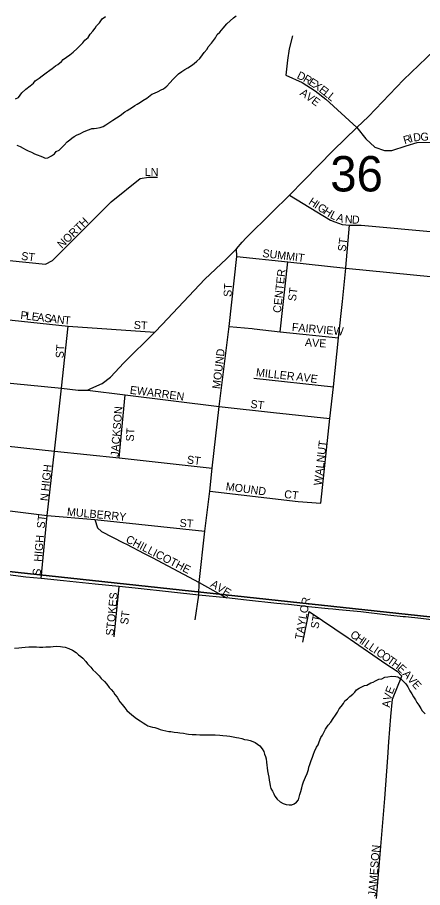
# Model space of a CAD drawing. Extents: x 1310247 to 1664935, y 284496 to 704931.
# Drawn here: x 1487498 to 1490025, y 524503 to 529937 of the extents above; entities that cross this region are included whole.
import ezdxf

# ---------------------------------------------------------------- set-up
doc = ezdxf.new("R2010")
doc.units = 0
for name, color, linetype in [('GM_P_State_Shield', 7, 'Continuous'), ('GM_X_Corporation_Text', 7, 'Continuous'), ('GM_X_County', 7, 'Continuous'), ('GM_X_Interstate_Shield', 7, 'Continuous'), ('GM_X_Minor_River_Text', 7, 'Continuous'), ('GM_X_Rail_Line', 7, 'Continuous'), ('GM_X_US_Location', 7, 'Continuous')]:
    doc.layers.add(name, color=color, linetype=linetype)

msp = doc.modelspace()

# ---------------------------------------------------------------- linework, layer by layer
at = {"layer": 'GM_P_State_Shield'}
for points in [[(1488899.5, 528532.8), (1488924.4, 528561.3), (1489085.1, 528719.4), (1489194.6, 528826.9), (1489285.5, 528918.6), (1489468.1, 529105.5), (1489615.2, 529249.8), (1489687.3, 529318.6), (1489907.4, 529547.4), (1490097.8, 529730.9), (1490298.7, 529935.2), (1490431.5, 530068), (1490677.8, 530319.5), (1490855.9, 530502.9), (1491075.5, 530735.5), (1491306.3, 530979.7), (1491528.2, 531208.7), (1491735.5, 531424.5), (1491888.4, 531584.5)], [(1487956.7, 527619), (1488026.5, 527651.3), (1488078.1, 527690.6), (1488161, 527779.7), (1488354, 527970.9), (1488400.3, 528019.8), (1488667.6, 528302), (1488802.1, 528429.5), (1488864, 528491.9), (1488899.5, 528532.8)], [(1486542.9, 527755.6), (1486546.5, 527755.2), (1486960.1, 527706.3), (1487148.7, 527690.6), (1487368, 527661.7), (1487772.3, 527621.7), (1487877.2, 527610.2), (1487935.7, 527609.3), (1487956.7, 527619)]]:
    msp.add_lwpolyline(points, dxfattribs=at)
at = {"layer": 'GM_X_Corporation_Text'}
for points in [[(1489213.9, 529821.7), (1489193, 529740.5), (1489183.4, 529670.6), (1489172.9, 529576.3), (1489274.2, 529530), (1489355.5, 529478.2), (1489421.2, 529427), (1489615.2, 529249.8)], [(1488866.7, 528444.3), (1489184.7, 528410.3), (1489546.3, 528370.1), (1490096.2, 528317.5), (1491089.1, 528219), (1491180.8, 528208.5), (1491310, 528196.6), (1491376.4, 528194.4), (1491676.1, 528191), (1491762.5, 528188.4), (1491887.4, 528188.4), (1491953.8, 528217.2), (1491999.2, 528254.8), (1492033.3, 528318.6), (1492137.2, 528710.7), (1492203.6, 528984.1), (1492239.4, 529094.2), (1492266.8, 529159.3), (1492334.6, 529273.2), (1492389.7, 529339.6)], [(1489615.2, 529249.8), (1489670.7, 529178), (1489728.4, 529126.5), (1489787.8, 529106.4), (1489833.2, 529105.5), (1489922.2, 529135.2), (1489991.3, 529156.2), (1490072.5, 529157.9), (1490183.8, 529148.8), (1490188, 529148.3)], [(1487671.9, 528396.3), (1487717.3, 528419.9), (1488083.3, 528785.8), (1488264.1, 528931.7), (1488315.6, 528939.6), (1488371.5, 528939.6)], [(1489194.6, 528826.9), (1489450.9, 528670.1), (1489478, 528660.1)], [(1489478, 528660.1), (1489524.4, 528642.9), (1489569.6, 528639.2), (1489643.3, 528640), (1490119.7, 528595.2), (1491114.5, 528495)], [(1489546.8, 528375.8), (1489569.6, 528639.2)], [(1486195, 528546.5), (1486633.4, 528503.7), (1487042.6, 528460), (1487449.2, 528418.1), (1487671.9, 528396.3)], [(1488629, 526329.1), (1488632.2, 526408.3), (1488667.3, 526728.3), (1488697.5, 526978.3), (1488712.4, 527122.4), (1488756.7, 527507.1), (1488817.8, 528006.8), (1488866.7, 528444.3), (1488864, 528491.9)], [(1489137.5, 527973.6), (1489184.7, 528410.3)], [(1489391.1, 526903.1), (1489447.3, 527432.1), (1489469.6, 527630.6), (1489500, 527936.9), (1489525.3, 528162.2), (1489546.3, 528370.1), (1489546.8, 528375.8)], [(1487385.9, 528054.3), (1487407.3, 528052.2), (1487813.4, 528009.3), (1488354, 527970.9)], [(1487683.4, 526826.1), (1487729.3, 527229.2), (1487772.3, 527621.7), (1487813.4, 528009.3)], [(1488817.8, 528006.8), (1488962.8, 527993.6), (1488975.4, 527992.2)], [(1488975.4, 527992.2), (1489137.5, 527973.6), (1489500, 527936.9)], [(1488972.7, 527684.4), (1489469.6, 527630.6)], [(1487935.7, 527609.3), (1488170.6, 527579.7), (1488756.7, 527507.1), (1488774.8, 527505.2)], [(1488132.8, 527186.8), (1488170.6, 527579.7)], [(1488774.8, 527505.2), (1489094.7, 527470.5), (1489447.3, 527432.1)], [(1486509.5, 527357.2), (1486910.7, 527315.1), (1487324.7, 527271.6), (1487729.3, 527229.2), (1488132.8, 527186.8), (1488712.4, 527122.4)], [(1488697.5, 526978.3), (1489249.5, 526915), (1489391.1, 526903.1)], [(1487281.9, 526875.7), (1487683.4, 526826.1), (1487979.8, 526800.9), (1488667.3, 526728.3)], [(1487645.4, 526433.8), (1487683.4, 526826.1)], [(1487979.8, 526800.9), (1487998.3, 526749), (1488022.7, 526726.1), (1488160.2, 526656.8)], [(1488160.2, 526656.8), (1488177.3, 526648.1), (1488289.5, 526590.2)], [(1488289.5, 526590.2), (1488337.6, 526565.3), (1488632.2, 526408.3), (1488802, 526311.5)], [(1488102, 526069), (1488132, 526383.4)], [(1488606.4, 526175.3), (1488629, 526329.1)], [(1489278.5, 526036.6), (1489317.5, 526226.7)], [(1489317.5, 526226.7), (1489561, 526061.9)], [(1489561, 526061.9), (1489573.4, 526053.5), (1489795.9, 525900.9), (1489866.8, 525854.7), (1489895.6, 525823.8)], [(1489808.7, 525316.4), (1489815.5, 525412.7), (1489827.8, 525571), (1489837.4, 525679.9), (1489895.6, 525823.8)], [(1489738.4, 524435.3), (1489790.8, 525059.2), (1489808.7, 525316.4)]]:
    msp.add_lwpolyline(points, dxfattribs=at)
at = {"layer": 'GM_X_County'}
for points in [[(1487348.1, 532051.9), (1492477.3, 531534), (1491905.7, 525995.7), (1486747.2, 526552.2)], [(1491905.7, 525995.7), (1491422.7, 521127.7), (1486183.9, 521667.6), (1486747.2, 526552.2)]]:
    msp.add_lwpolyline(points, close=True, dxfattribs=at)
at = {"layer": 'GM_X_Interstate_Shield'}
for points in [[(1489503.2, 526237.6), (1489466.5, 526241.1), (1489435.5, 526244.8), (1489312.8, 526256.5), (1489188.5, 526270), (1489117.2, 526277.8), (1488926, 526297.6), (1488802, 526311.5), (1488629, 526329.1), (1488459.5, 526348.9), (1488233.2, 526372.6), (1488132, 526383.4), (1487982.6, 526398.1), (1487785.2, 526418.5), (1487645.4, 526433.8), (1487551, 526442.5), (1487441, 526455.5)], [(1489903.9, 526194.7), (1489808.2, 526204.4), (1489639.5, 526224.5), (1489503.2, 526237.6)], [(1490505.5, 526136.4), (1490399.3, 526146.3), (1490227.9, 526161.5), (1490114.9, 526171.9), (1490014.6, 526183), (1489918.3, 526193.3), (1489903.9, 526194.7)]]:
    msp.add_lwpolyline(points, dxfattribs=at)
at = {"layer": 'GM_X_Minor_River_Text'}
for points in [[(1487486.5, 529427.3), (1487504.9, 529436.8), (1487526, 529466.2), (1487550.8, 529489.5), (1487577.6, 529508.7), (1487598.3, 529526.1), (1487608.8, 529539.8), (1487633.4, 529557.1), (1487652, 529572.5), (1487676.7, 529589.8), (1487699.4, 529607.2), (1487713.8, 529618.7), (1487734.4, 529634.1), (1487750.8, 529643.7), (1487773.5, 529661), (1487784, 529674.7), (1487804.5, 529688.1), (1487825.1, 529703.5), (1487845.7, 529718.9), (1487870.6, 529742.2), (1487887.2, 529759.7), (1487905.9, 529777.1), (1487918.5, 529794.8), (1487939.2, 529812.2), (1487951.9, 529831.8), (1487968.6, 529851.4), (1487983.3, 529869), (1487991.8, 529884.7), (1488010.5, 529902.2), (1488027.4, 529927.7), (1488048, 529943.1)], [(1487493.1, 529138.5), (1487514.9, 529129.8), (1487532.7, 529121.2), (1487548.5, 529112.7), (1487564.3, 529104.2), (1487586.1, 529095.5), (1487603.9, 529085), (1487621.7, 529078.4), (1487643.5, 529069.7), (1487657.4, 529063.3), (1487671.3, 529058.8), (1487687.4, 529060.4), (1487709.9, 529071.7), (1487728.4, 529085.1), (1487738.9, 529098.8), (1487757.3, 529108.3), (1487773.9, 529123.8), (1487788.5, 529139.4), (1487807.2, 529158.9), (1487823.7, 529172.4), (1487838.1, 529182), (1487852.6, 529193.5), (1487871, 529203), (1487887.3, 529210.5), (1487909.8, 529221.8), (1487934.2, 529233.1), (1487948.4, 529236.7), (1487962.7, 529242.3), (1487976.8, 529243.8), (1487990.9, 529245.4), (1488013.1, 529248.7), (1488033.5, 529256.1), (1488049.8, 529265.6), (1488068.4, 529279.1), (1488093, 529294.4), (1488115.6, 529309.7), (1488138.2, 529325), (1488167, 529346.2), (1488181.4, 529355.8), (1488199.8, 529365.2), (1488216.3, 529376.7), (1488230.6, 529386.3), (1488245, 529395.9), (1488265.5, 529407.3), (1488279.9, 529418.9), (1488304.5, 529432.1), (1488335.4, 529457.2), (1488353.7, 529462.7), (1488376.2, 529474), (1488394.6, 529483.5), (1488408.9, 529491), (1488429.5, 529506.4), (1488448.3, 529527.9), (1488469.1, 529551.3), (1488485.8, 529568.8), (1488502.4, 529584.3), (1488523, 529599.8), (1488541.4, 529611.2), (1488561.9, 529622.6), (1488584.4, 529635.9), (1488601, 529649.4), (1488617.5, 529663), (1488636.1, 529680.4), (1488653, 529704), (1488663.5, 529717.7), (1488682.3, 529739.1), (1488688.8, 529753), (1488707.6, 529776.4), (1488732.8, 529809.7), (1488743.5, 529829.4), (1488760.1, 529845), (1488781, 529870.4), (1488804, 529895.7), (1488824.7, 529915.1), (1488845.4, 529934.5), (1488861.9, 529946)], [(1487480.3, 525998.1), (1487506.5, 525999.3), (1487524.7, 526002.8), (1487546.8, 526004.1), (1487569.1, 526007.4), (1487595.2, 526006.6), (1487617.2, 526005.9), (1487635.3, 526005.4), (1487655.4, 526004.8), (1487675.5, 526006.2), (1487703.7, 526007.3), (1487719.8, 526008.8), (1487744, 526010.1), (1487766, 526009.4), (1487780, 526006.9), (1487796, 526004.4), (1487817.8, 525995.8), (1487841.6, 525985), (1487865.2, 525970.3), (1487878.8, 525955.8), (1487892.5, 525945.4), (1487906.3, 525934.9), (1487923.7, 525914.3), (1487935.2, 525899.9), (1487954.7, 525879.3), (1487968.2, 525862.9), (1487987.7, 525846.2), (1488007.1, 525825.6), (1488020.7, 525809.1), (1488040.1, 525790.5), (1488055.7, 525774), (1488069.1, 525753.5), (1488082.7, 525741.1), (1488096.2, 525722.6), (1488105.8, 525708.3), (1488119.3, 525691.8), (1488128.9, 525677.5), (1488136.4, 525663.3), (1488152, 525646.8), (1488167.4, 525626.2), (1488180.9, 525609.8), (1488196.5, 525595.3), (1488210.2, 525584.8), (1488231.7, 525566.1), (1488247.4, 525555.6), (1488263.1, 525545.1), (1488282.8, 525532.5), (1488298.5, 525522), (1488312.3, 525513.5), (1488326.3, 525509.1), (1488340.2, 525504.7), (1488354.2, 525502.2), (1488374, 525495.6), (1488388, 525491.2), (1488403.9, 525486.7), (1488423.8, 525482), (1488441.8, 525477.5), (1488455.8, 525477), (1488475.8, 525474.4), (1488497.8, 525471.8), (1488511.8, 525469.3), (1488533.8, 525466.6), (1488551.8, 525464.1), (1488565.8, 525461.6), (1488587.8, 525459), (1488611.9, 525458.2), (1488636, 525457.5), (1488658.1, 525456.8)], [(1488658.1, 525456.8), (1488680.2, 525456.1), (1488704.3, 525457.4), (1488732.4, 525456.5), (1488760.5, 525455.6), (1488778.5, 525453.1), (1488804.6, 525450.3), (1488822.6, 525449.7), (1488844.6, 525445), (1488864.5, 525440.4), (1488878.5, 525438), (1488898.4, 525433.3), (1488914.4, 525428.8), (1488932.4, 525426.3), (1488950.3, 525421.7), (1488966.1, 525415.2), (1488982, 525408.7), (1488995.7, 525398.3), (1489009.5, 525387.8), (1489024.9, 525369.3), (1489034.4, 525353), (1489039.9, 525336.8), (1489045.5, 525322.6), (1489049, 525306.4), (1489052.3, 525286.3), (1489053.7, 525268.2), (1489055.2, 525250.2), (1489058.6, 525232), (1489061.9, 525211.9), (1489065.3, 525191.7), (1489068.7, 525173.6), (1489072.1, 525153.4), (1489075.6, 525139.3), (1489079, 525121.2), (1489088.6, 525104.8), (1489098.1, 525088.5), (1489103.6, 525074.3), (1489119.1, 525055.8), (1489136.6, 525039.2), (1489156.4, 525028.6), (1489174.2, 525022), (1489192.2, 525019.5), (1489210.4, 525020.9), (1489224.6, 525026.5), (1489239, 525036.1), (1489251.6, 525051.7), (1489256.1, 525067.6), (1489260.7, 525085.5), (1489265.3, 525103.4), (1489272.1, 525125.2), (1489276.8, 525145.1), (1489283.4, 525162.9), (1489294.4, 525192.7), (1489305.2, 525216.4), (1489314, 525240.2), (1489316.6, 525256.1), (1489321.1, 525272), (1489330, 525297.8), (1489338.7, 525317.6), (1489345.3, 525335.4), (1489351.9, 525353.2), (1489362.9, 525381), (1489373.4, 525394.7), (1489380, 525412.5), (1489390.9, 525440.2), (1489401.5, 525455.9), (1489410.1, 525471.7), (1489420.8, 525491.4), (1489435.7, 525517), (1489452.4, 525536.5), (1489467.2, 525558.1), (1489481.9, 525579.7), (1489494.6, 525599.4), (1489505.3, 525619.1), (1489517.9, 525634.7), (1489532.5, 525652.3), (1489541.2, 525670.1), (1489557.6, 525681.6), (1489572.2, 525697.2), (1489590.7, 525710.7), (1489603.2, 525724.3), (1489613.7, 525738), (1489630.1, 525747.5), (1489646.5, 525757), (1489662.8, 525764.5), (1489677, 525768.1), (1489703.6, 525781.3), (1489717.8, 525786.9), (1489732.1, 525794.5), (1489752.5, 525803.9), (1489770.7, 525807.3), (1489789.1, 525816.8), (1489809.3, 525820.2), (1489831.5, 525823.5), (1489857.6, 525820.7), (1489871.5, 525818.2), (1489889.2, 525805.7), (1489902.9, 525793.2), (1489920.3, 525774.7), (1489933.8, 525756.2), (1489945.1, 525731.8)], [(1489945.1, 525731.8), (1489958.5, 525713.3), (1489968, 525695), (1489981.4, 525676.6), (1489988.9, 525658.3), (1490002.4, 525641.8), (1490013.8, 525621.4), (1490023.3, 525607.1), (1490040.8, 525588.5)]]:
    msp.add_lwpolyline(points, dxfattribs=at)

# ---------------------------------------------------------------- texts
at = {"layer": 'GM_X_Rail_Line'}
for s, rotation, p in [('D', 334.6569, (1489237.3, 529558)), ('R', 329.3695, (1489276, 529539.8)), ('E', 327.6587, (1489309.7, 529519.8)), ('X', 325.2551, (1489339, 529501.3)), ('E', 321.6602, (1489374.5, 529476.7)), ('A', 325.1763, (1489256.2, 529455.5)), ('V', 324.2362, (1489292.1, 529430.5)), ('L', 321.3487, (1489402.1, 529454.9)), ('L', 321.3103, (1489429.6, 529432.9)), ('E', 323.376, (1489327.7, 529404.9)), ('R', 16.0688, (1489913.1, 529144.7)), ('I', 16.0927, (1489951.1, 529155.7)), ('D', 7.3419, (1489970.3, 529161.3)), ('G', 0.3279, (1490012.3, 529166.9)), ('LN', 0, (1488292.2, 528947.1)), ('H', 326.813, (1489309.5, 528773.9)), ('I', 326.7881, (1489346.3, 528749.8)), ('G', 326.8127, (1489364.8, 528737.7)), ('H', 326.813, (1489401.6, 528713.7)), ('L', 333.8183, (1489444.2, 528686.3)), ('A', 342.9036, (1489483.8, 528667.6)), ('N', 357.1892, (1489539.3, 528652.3)), ('D', 357.8874, (1489583.9, 528650.1)), ('NORTH', 44.1454, (1487775.2, 528491.3)), ('ST', 82.8649, (1489545.6, 528472.5)), ('SUMMIT', 352.9995, (1489024, 528441)), ('ST', 352.8649, (1487519, 528423.5)), ('CENTER', 83.6594, (1489140.8, 528089.6)), ('ST', 86.4262, (1488832.8, 528190.3)), ('ST', 82.8649, (1489235, 528162.6)), ('P', 353.346, (1487514.5, 528053.9)), ('L', 353.346, (1487549.5, 528049.8)), ('E', 353.346, (1487584.4, 528045.7)), ('A', 353.3671, (1487619.4, 528041.6)), ('S', 353.346, (1487663.1, 528036.5)), ('A', 353.3412, (1487698.1, 528032.5)), ('N', 353.3671, (1487741.8, 528027.4)), ('T', 355.0373, (1487787.1, 528022.1)), ('ST', 356.4254, (1488222.4, 527992.3)), ('FAIRVIEW', 354.9572, (1489208.2, 527979.1)), ('AVE', 356.0569, (1489290.1, 527884.5)), ('ST', 86.4254, (1487785.6, 527807.5)), ('MOUND', 83.2894, (1488762.4, 527614.4)), ('MILLER', 353.4173, (1488984.1, 527697.4)), ('AVE', 352.1508, (1489235.1, 527671)), ('E', 351.8743, (1488196.7, 527587.4)), ('WARREN', 352.4061, (1488240.6, 527583)), ('JACKSON', 85.4612, (1488128.8, 527191.7)), ('ST', 352.8666, (1488949, 527499.5)), ('ST', 86.4254, (1488223.5, 527287.3)), ('WALNUT', 83.3453, (1489396, 527011.6)), ('ST', 352.88, (1488553, 527151.9)), ('HIGH', 83.4837, (1487693.3, 526976.4)), ('MOUND', 352.3335, (1488795.1, 526984.7)), ('N', 84.2916, (1487688.9, 526914.7)), ('CT', 353.6638, (1489160, 526936.3)), ('MULBERRY', 354.8048, (1487804.9, 526826.3)), ('ST', 82.8783, (1487666.9, 526743.3)), ('ST', 356.4254, (1488508.4, 526755.9)), ('HIGH', 85.0974, (1487649.2, 526536.1)), ('CHILLICOTHE', 332.8802, (1488169.3, 526662.3)), ('S', 82.8817, (1487640.5, 526448.5)), ('AVE', 329.0388, (1488697.4, 526385)), ('STOKES', 84.5067, (1488098, 526074.2)), ('TAYLOR', 79.6969, (1489277.4, 526048.6)), ('ST', 82.8783, (1488187.8, 526143)), ('ST', 79.3853, (1489375.1, 526116.4)), ('C', 325.1313, (1489569.2, 526072.3)), ('H', 325.1279, (1489601.7, 526049.6)), ('I', 325.1334, (1489637.8, 526024.4)), ('L', 325.1355, (1489655.8, 526011.9)), ('L', 325.1355, (1489684.7, 525991.8)), ('I', 325.0975, (1489713.6, 525971.6)), ('C', 325.1472, (1489731.7, 525959)), ('O', 325.1279, (1489764.2, 525936.4)), ('T', 325.1355, (1489800.3, 525911.2)), ('H', 324.4852, (1489829, 525891.2)), ('E', 317.164, (1489863.5, 525866.7)), ('A', 312.0928, (1489897.5, 525833.9)), ('V', 311.9693, (1489926.9, 525801.2)), ('E', 68.6095, (1489837.1, 525707.8)), ('E', 312.0021, (1489956.4, 525768.5)), ('V', 75.0573, (1489826.3, 525666.7)), ('A', 84.9659, (1489822.8, 525625.1)), ('JAMESON', 85.5318, (1489734.8, 524446.1))]:
    msp.add_text(s, height=50, rotation=rotation, dxfattribs=at).set_placement(p)
at = {"layer": 'GM_X_US_Location'}
msp.add_text('36', height=221, rotation=0, dxfattribs=at).set_placement((1489449.4, 528850))

doc.saveas('drawing.dxf')
